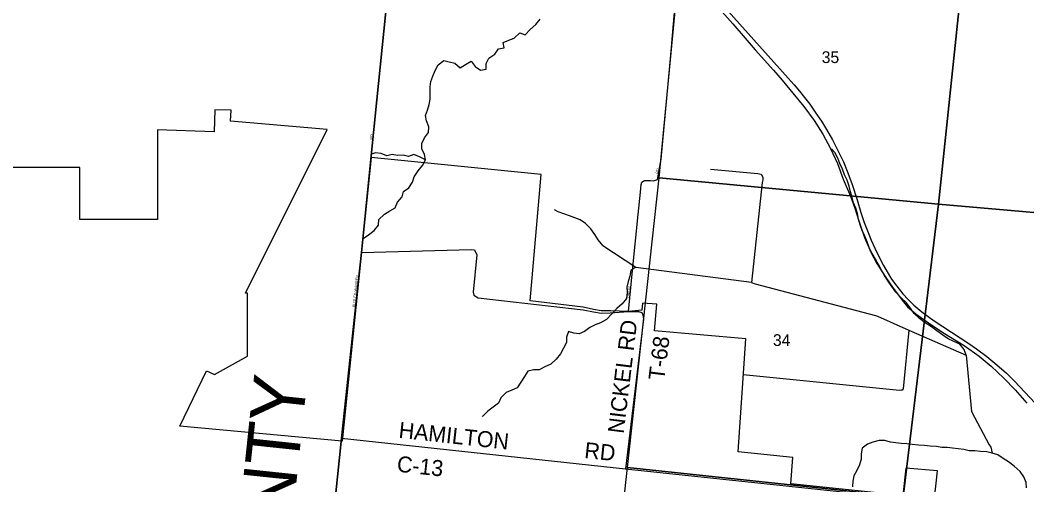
# Model space of a CAD drawing. Extents: x 1310247 to 1664935, y 284496 to 704931.
# Drawn here: x 1442248 to 1461134, y 518860 to 527584 of the extents above; entities that cross this region are included whole.
import ezdxf

# ---------------------------------------------------------------- set-up
doc = ezdxf.new("R2010")
doc.units = 0
for name, color, linetype in [('GM_X_Adjacent_County', 7, 'Continuous'), ('GM_X_Adjacent_County_Text', 7, 'Continuous'), ('GM_X_Corporation_Text', 7, 'Continuous'), ('GM_X_County', 7, 'Continuous'), ('GM_X_County_Road_Text', 7, 'Continuous'), ('GM_X_County_Subdivision_Text', 7, 'Continuous'), ('GM_X_Major_Lake_Text', 7, 'Continuous'), ('GM_X_Minor_Lake', 7, 'Continuous'), ('GM_X_Minor_River_Text', 7, 'Continuous'), ('GM_X_Rail_Line', 7, 'Continuous'), ('GM_X_State_Route', 7, 'Continuous'), ('GM_X_Township', 7, 'Continuous'), ('GM_X_Township_Road', 7, 'Continuous'), ('GM_X_Township_Subdivision', 7, 'Continuous'), ('GM_X_US_Location', 7, 'Continuous')]:
    doc.layers.add(name, color=color, linetype=linetype)

msp = doc.modelspace()

# ---------------------------------------------------------------- linework, layer by layer
at = {"layer": 'GM_X_Adjacent_County'}
msp.add_lwpolyline([(1474855, 517045), (1469476, 517569), (1463681, 512819), (1458762, 513325), (1457082, 513490), (1453053, 513875), (1447726, 514409), (1448276, 519738), (1448652, 523221), (1448836, 525037), (1448942, 526090), (1449101, 527682), (1449113, 527799), (1449315, 529787), (1449380, 530405), (1449934, 535585), (1448958, 535719), (1449150, 537980), (1449487, 541354)], dxfattribs=at)
at = {"layer": 'GM_X_Adjacent_County_Text'}
msp.add_lwpolyline([(1449487, 541354), (1449150, 537980), (1448958, 535719), (1449934, 535585), (1449380, 530405), (1449315, 529787), (1449113, 527799), (1449101, 527682), (1448942, 526090), (1448836, 525037), (1448652, 523221), (1448276, 519738), (1447726, 514409)], dxfattribs=at)
at = {"layer": 'GM_X_Corporation_Text'}
for points in [[(1454473, 527153), (1454538, 527880), (1454565, 528172), (1454563, 528199), (1454561, 528215)], [(1453660, 522114), (1453737, 522883), (1453843, 523935), (1453885, 524357), (1453900, 524498), (1453910, 524540), (1453959, 524576), (1454072, 524572), (1454128, 524567), (1454206, 524591), (1454276, 524976), (1454434, 526724), (1454472, 527141), (1454473, 527153)], [(1448835, 525026), (1448836, 525037), (1448937, 526034)], [(1448540, 522181), (1448652, 523221), (1448835, 525026)]]:
    msp.add_lwpolyline(points, dxfattribs=at)
at = {"layer": 'GM_X_County'}
for points in [[(1454731, 529777), (1460014, 529259), (1459475, 524130), (1454238, 524625)], [(1460014, 529259), (1465351, 528739), (1464849, 523658), (1459475, 524130)], [(1454238, 524625), (1459475, 524130), (1458815, 518638), (1453645, 519184)], [(1459475, 524130), (1464849, 523658), (1464274, 518124), (1458815, 518638)], [(1453645, 519184), (1458815, 518638), (1458295, 513385), (1453058, 513896)]]:
    msp.add_lwpolyline(points, close=True, dxfattribs=at)
at = {"layer": 'GM_X_County_Road_Text'}
for points in [[(1448276, 519738), (1448540, 522181)], [(1447724, 514393), (1447726, 514409), (1448276, 519738)], [(1448276, 519738), (1453607, 519162), (1458802, 518609)]]:
    msp.add_lwpolyline(points, dxfattribs=at)
at = {"layer": 'GM_X_County_Subdivision_Text'}
msp.add_lwpolyline([(1448652, 523221), (1450714, 523277), (1450770, 523270), (1450814, 523175), (1450744, 522480), (1450759, 522419), (1450838, 522373), (1452813, 522147), (1453002, 522105), (1453146, 522080), (1453316, 522090), (1453660, 522114), (1453850, 522112), (1453910, 522094), (1453931, 522052), (1453945, 521973), (1453607, 519162)], dxfattribs=at)
at = {"layer": 'GM_X_Major_Lake_Text'}
for points in [[(1455311, 527857), (1455615, 527513), (1455847, 527243), (1456036, 527028), (1456379, 526647), (1456541, 526459), (1456744, 526215), (1456947, 525965), (1457144, 525698), (1457307, 525441), (1457449, 525173), (1457584, 524890), (1457686, 524600), (1457824, 524282), (1457908, 524053), (1457984, 523818), (1458088, 523502), (1458210, 523231), (1458319, 523017), (1458473, 522774), (1458613, 522570), (1458792, 522327), (1458894, 522201), (1459054, 522070), (1459332, 521869), (1459589, 521703), (1459956, 521477), (1460239, 521273), (1460467, 521087), (1460699, 520862), (1460916, 520644), (1461135, 520395)], [(1459404, 518605), (1459459, 519123), (1458861, 519175), (1458807, 518659), (1456708, 518882), (1456742, 519374), (1455715, 519482), (1455863, 521601), (1454150, 521751), (1454193, 522249), (1453925, 522273), (1453913, 522137), (1453660, 522114), (1453325, 522126), (1453146, 522130), (1453002, 522155), (1452813, 522197), (1451814, 522312), (1452022, 524686), (1448834, 525005), (1448291, 519683), (1445246, 519964), (1445742, 520998), (1445891, 520930), (1446513, 521273), (1446513, 522456), (1446477, 522456), (1448008, 525529), (1446195, 525685), (1446206, 525894), (1445900, 525901), (1445889, 525490), (1444826, 525525), (1444826, 523839), (1443366, 523839), (1443366, 524819), (1441366, 524819)]]:
    msp.add_lwpolyline(points, dxfattribs=at)
at = {"layer": 'GM_X_Minor_River_Text'}
for points in [[(1448681, 523484), (1448781, 523555), (1448887, 523635), (1448972, 523737), (1448978, 523844), (1449084, 523944), (1449184, 524004), (1449284, 524063), (1449330, 524165), (1449412, 524266), (1449440, 524370), (1449540, 524438), (1449608, 524541), (1449640, 524643), (1449716, 524756), (1449796, 524858), (1449850, 524962), (1449836, 525063), (1449784, 525165), (1449782, 525266), (1449836, 525374), (1449908, 525474), (1449914, 525581), (1449874, 525691), (1449852, 525792), (1449890, 525892), (1449922, 526003), (1449938, 526103), (1449942, 526211), (1449938, 526330), (1449954, 526430), (1449992, 526533), (1450036, 526639), (1450092, 526744), (1450197, 526826), (1450297, 526804), (1450401, 526778), (1450501, 526691), (1450601, 526750), (1450709, 526816), (1450783, 526712), (1450883, 526643), (1450991, 526665), (1450991, 526768), (1451041, 526868), (1451150, 526943), (1451224, 527045), (1451328, 527061), (1451308, 527163), (1451416, 527206), (1451516, 527246), (1451624, 527344), (1451724, 527308), (1451814, 527408), (1451922, 527499), (1452002, 527601)], [(1449850, 524962), (1449738, 525015), (1449636, 525059), (1449536, 525027), (1449434, 525047), (1449330, 525043), (1449226, 525061), (1449124, 525037), (1449021, 525079), (1448913, 525095), (1448842, 525067)], [(1459996, 521296), (1459958, 521401), (1459874, 521503), (1459766, 521551), (1459660, 521603), (1459556, 521670), (1459446, 521750), (1459342, 521824), (1459225, 521901), (1459123, 521985), (1459023, 522075), (1458953, 522176), (1458879, 522278), (1458775, 522372), (1458675, 522475), (1458601, 522581), (1458533, 522684), (1458466, 522790), (1458404, 522891), (1458352, 522995), (1458292, 523097), (1458234, 523202), (1458176, 523316), (1458136, 523423), (1458092, 523531), (1458042, 523637), (1458004, 523742), (1457978, 523846), (1457958, 523951), (1457926, 524053), (1457882, 524156), (1457858, 524256), (1457826, 524360), (1457798, 524467), (1457766, 524579), (1457715, 524682), (1457673, 524786), (1457627, 524892), (1457591, 524995), (1457529, 525099), (1457469, 525168)], [(1455197, 524788), (1456088, 524706), (1456152, 524692), (1456182, 524635), (1456178, 524583), (1456170, 524535), (1455970, 522658), (1456036, 522632), (1458292, 522037), (1458312, 522033), (1458330, 522025), (1458920, 521767)], [(1453180, 523356), (1453094, 523459), (1453032, 523561), (1452956, 523665), (1452856, 523768), (1452754, 523838), (1452652, 523874), (1452552, 523908), (1452445, 523946), (1452343, 523987), (1452271, 524023)], [(1453180, 523356), (1453797, 522945), (1455970, 522664)], [(1453797, 522945), (1453705, 522886), (1453685, 522780), (1453657, 522678), (1453629, 522573), (1453635, 522469), (1453621, 522356), (1453541, 522256), (1453439, 522170), (1453347, 522069), (1453249, 521967), (1453138, 521903), (1453036, 521864), (1452934, 521814), (1452834, 521740), (1452734, 521696), (1452634, 521710), (1452534, 521736), (1452496, 521635), (1452496, 521535), (1452444, 521427), (1452384, 521322), (1452303, 521222), (1452203, 521127), (1452101, 521079), (1451983, 521017), (1451877, 521019), (1451775, 520993), (1451711, 520893), (1451639, 520786), (1451573, 520684), (1451473, 520640), (1451368, 520593), (1451268, 520495), (1451220, 520393), (1451120, 520316), (1451020, 520246), (1450924, 520146), (1450926, 520154)], [(1458920, 521767), (1458811, 520662), (1458793, 520640), (1458773, 520638), (1458747, 520632), (1455815, 520927)], [(1458920, 521767), (1459996, 521296), (1460098, 520240), (1460429, 519614), (1460443, 519588), (1460457, 519570), (1460483, 519455)], [(1461126, 518803), (1461120, 518903), (1461079, 519010), (1461009, 519110), (1460895, 519212), (1460791, 519291), (1460687, 519355), (1460587, 519423), (1460483, 519455), (1460381, 519479), (1460263, 519485), (1460160, 519497), (1460054, 519497), (1459952, 519522), (1459846, 519538), (1459742, 519546), (1459642, 519564), (1459542, 519564), (1459440, 519578), (1459319, 519584), (1459209, 519600), (1459101, 519606), (1458985, 519616), (1458883, 519628), (1458777, 519636), (1458673, 519652), (1458573, 519662), (1458472, 519690), (1458364, 519696), (1458246, 519660), (1458142, 519622), (1458042, 519548), (1458028, 519443), (1458024, 519341), (1457996, 519236), (1457946, 519132), (1457888, 519032), (1457870, 518931), (1457860, 518823)]]:
    msp.add_lwpolyline(points, dxfattribs=at)
at = {"layer": 'GM_X_State_Route'}
msp.add_lwpolyline([(1452793, 530820), (1456653, 526497), (1456769, 526367), (1456870, 526248), (1456965, 526130), (1457060, 526006), (1457178, 525840), (1457280, 525686), (1457373, 525533), (1457485, 525338), (1457608, 525098), (1457692, 524922), (1457777, 524717), (1457858, 524499), (1457950, 524210), (1458020, 523971), (1458083, 523783), (1458155, 523597), (1458215, 523452), (1458283, 523301), (1458359, 523144), (1458444, 522977), (1458513, 522857), (1458596, 522724), (1458692, 522588), (1458810, 522444), (1458907, 522339), (1459014, 522235), (1459166, 522105), (1459309, 521999), (1459431, 521915), (1459559, 521833), (1460048, 521514), (1460187, 521415), (1460382, 521269), (1460571, 521113), (1460749, 520954), (1460903, 520806), (1461293, 520395)], dxfattribs=at)
at = {"layer": 'GM_X_Township'}
msp.add_lwpolyline([(1447726, 514409), (1448276, 519738), (1448652, 523221), (1448836, 525037), (1448942, 526090), (1449101, 527682), (1449113, 527799), (1449315, 529787), (1449380, 530405), (1449934, 535585), (1448958, 535719), (1449150, 537980), (1449487, 541354)], dxfattribs=at)

# ---------------------------------------------------------------- texts
at = {"layer": 'GM_X_Minor_Lake'}
msp.add_text('BUTLER COUNTY', height=1000, rotation=83.9559, dxfattribs=at).set_placement((1446449, 509633))
at = {"layer": 'GM_X_Rail_Line'}
for s, rotation, p in [('RD', 83.9946, (1448859, 525339)), ('RD', 80.5318, (1454218, 524698)), ('BUTLER-WARREN', 83.7129, (1448533, 522194)), ('UNION', 83.6582, (1453677, 522365))]:
    msp.add_text(s, height=50, rotation=rotation, dxfattribs=at).set_placement(p)
at = {"layer": 'GM_X_Township_Road'}
for s, rotation, p in [('HAMILTON', 353.802, (1449339, 519745)), ('RD', 354.0422, (1452823, 519366)), ('C-13', 353.8122, (1449305, 519109))]:
    msp.add_text(s, height=300, rotation=rotation, dxfattribs=at).set_placement(p)
at = {"layer": 'GM_X_Township_Subdivision'}
for s, rotation, p in [('NICKEL RD', 83.1003, (1453569, 519813)), ('T-68', 82.9199, (1454331, 520813))]:
    msp.add_text(s, height=300, rotation=rotation, dxfattribs=at).set_placement(p)
at = {"layer": 'GM_X_US_Location'}
for s, p in [('35', (1457285, 526778)), ('34', (1456370, 521467))]:
    msp.add_text(s, height=221, rotation=0, dxfattribs=at).set_placement(p)

doc.saveas('drawing.dxf')
